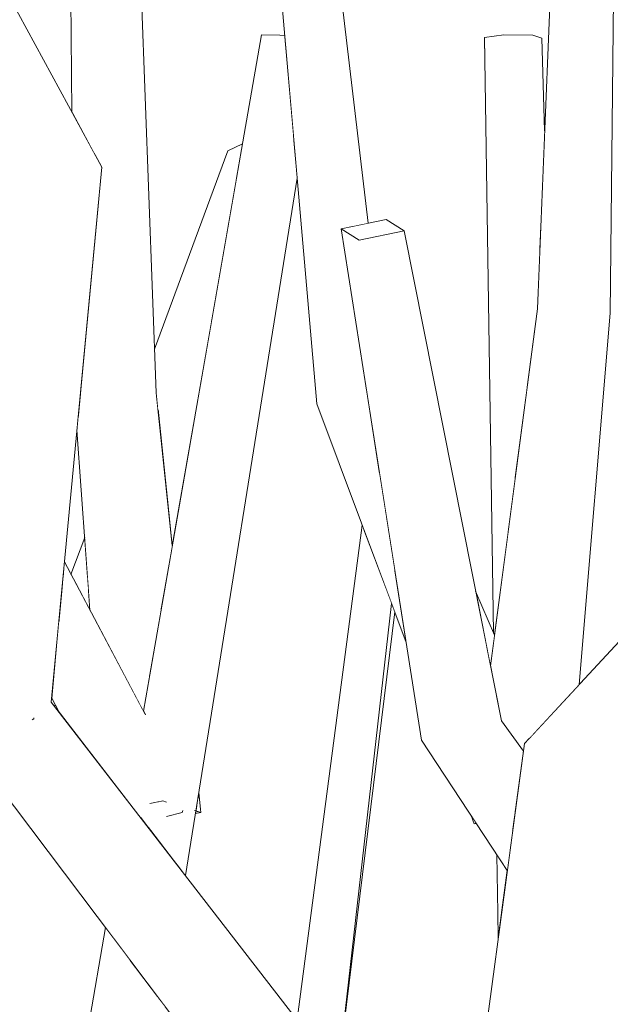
# Model space of a CAD drawing. Extents: x -289599 to -184549, y 66678 to 295474.
# Tile 433 of 656: x -261537 to -261496, y 72274 to 72343. Entities that reach past the tile are written whole.
import ezdxf

# ---------------------------------------------------------------- set-up
doc = ezdxf.new("R2010")
doc.units = 0
doc.header["$MEASUREMENT"] = 0
doc.linetypes.add('Wipeout_Contour', pattern=[1000, 0, -1000])
doc.layers.add('arch drzewa', color=8, linetype='Continuous')
doc.layers.add('arch drzewa_Nr_Pióra__4', color=8, linetype='Continuous', lineweight=9)

msp = doc.modelspace()

# ---------------------------------------------------------------- wipeouts: each hides what was drawn before it
at = {"color": 254, "linetype": 'Wipeout_Contour', "lineweight": 0, "ltscale": 1274236.11490451}
msp.add_wipeout([(-261515.437, 72352.489), (-261518.741, 72352.298), (-261513.67, 72328.749), (-261512.627, 72328.964)], dxfattribs=at).dxf.layer = 'arch drzewa'
at = {"color": 254, "linetype": 'Wipeout_Contour', "lineweight": 0, "ltscale": 1274176.277201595}
msp.add_wipeout([(-261500.427, 72341.937), (-261501.077, 72342.16), (-261500.53, 72328.296), (-261500.239, 72335.448)], dxfattribs=at).dxf.layer = 'arch drzewa'
at = {"color": 254, "linetype": 'Wipeout_Contour', "lineweight": 0, "ltscale": 1274201.673547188}
msp.add_wipeout([(-261512.76, 72317.291), (-261514.92, 72316.831), (-261511.829, 72311.389), (-261512.054, 72312.816)], dxfattribs=at).dxf.layer = 'arch drzewa'
at = {"color": 254, "linetype": 'Wipeout_Contour', "lineweight": 0, "ltscale": 955575.57381}
msp.add_wipeout([(-261494.073, 72291.029), (-261499.406, 72290.525), (-261497.224, 72247.234)], dxfattribs=at).dxf.layer = 'arch drzewa'
at = {"color": 254, "linetype": 'Wipeout_Contour', "lineweight": 0, "ltscale": 955607.749005}
msp.add_wipeout([(-261505.043, 72286.853), (-261505.397, 72287.393), (-261505.177, 72286.807)], dxfattribs=at).dxf.layer = 'arch drzewa'
at = {"color": 254, "linetype": 'Wipeout_Contour', "lineweight": 0, "ltscale": 955597.303685}
msp.add_wipeout([(-261503.524, 72280.563), (-261503.435, 72279.277), (-261503.258, 72280.594)], dxfattribs=at).dxf.layer = 'arch drzewa'

# ---------------------------------------------------------------- next in the draw order: wipeouts: each hides what was drawn before it
at = {"color": 254, "linetype": 'Wipeout_Contour', "lineweight": 0, "ltscale": 955629.126153}
msp.add_wipeout([(-261501.077, 72342.16), (-261500.593, 72326.742), (-261500.53, 72328.296)], dxfattribs=at).dxf.layer = 'arch drzewa'
at = {"color": 254, "linetype": 'Wipeout_Contour', "lineweight": 0, "ltscale": 955648.6316}
msp.add_wipeout([(-261514.92, 72316.831), (-261511.31, 72308.104), (-261511.829, 72311.389)], dxfattribs=at).dxf.layer = 'arch drzewa'
at = {"color": 254, "linetype": 'Wipeout_Contour', "lineweight": 0, "ltscale": 955607.684046}
msp.add_wipeout([(-261505.043, 72286.853), (-261505.177, 72286.807), (-261505.031, 72286.836)], dxfattribs=at).dxf.layer = 'arch drzewa'
at = {"color": 254, "linetype": 'Wipeout_Contour', "lineweight": 0, "ltscale": 955596.845044}
msp.add_wipeout([(-261503.435, 72279.277), (-261503.524, 72280.563), (-261503.5, 72278.793)], dxfattribs=at).dxf.layer = 'arch drzewa'

# ---------------------------------------------------------------- next in the draw order: wipeouts: each hides what was drawn before it
at = {"color": 254, "linetype": 'Wipeout_Contour', "lineweight": 0, "ltscale": 1592716.196546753}
msp.add_wipeout([(-261501.077, 72342.16), (-261503.096, 72342.185), (-261501.495, 72317.262), (-261500.747, 72322.953), (-261500.593, 72326.742)], dxfattribs=at).dxf.layer = 'arch drzewa'
at = {"color": 254, "linetype": 'Wipeout_Contour', "lineweight": 0, "ltscale": 1274199.679597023}
msp.add_wipeout([(-261514.92, 72316.831), (-261516.249, 72316.287), (-261510.745, 72304.521), (-261511.31, 72308.104)], dxfattribs=at).dxf.layer = 'arch drzewa'
at = {"color": 254, "linetype": 'Wipeout_Contour', "lineweight": 0, "ltscale": 1274131.092338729}
msp.add_wipeout([(-261503.586, 72284.634), (-261503.524, 72280.563), (-261503.258, 72280.594), (-261502.862, 72283.532)], dxfattribs=at).dxf.layer = 'arch drzewa'

# ---------------------------------------------------------------- next in the draw order: wipeouts: each hides what was drawn before it
at = {"color": 254, "linetype": 'Wipeout_Contour', "lineweight": 0, "ltscale": 1592779.343675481}
msp.add_wipeout([(-261518.741, 72352.298), (-261514.92, 72316.831), (-261512.76, 72317.291), (-261514.54, 72328.569), (-261513.67, 72328.749)], dxfattribs=at).dxf.layer = 'arch drzewa'
at = {"color": 254, "linetype": 'Wipeout_Contour', "lineweight": 0, "ltscale": 955626.607553}
msp.add_wipeout([(-261501.495, 72317.262), (-261503.096, 72342.185), (-261502.329, 72310.92)], dxfattribs=at).dxf.layer = 'arch drzewa'
at = {"color": 254, "linetype": 'Wipeout_Contour', "lineweight": 0, "ltscale": 955643.557606}
msp.add_wipeout([(-261510.745, 72304.521), (-261516.249, 72316.287), (-261509.959, 72299.54)], dxfattribs=at).dxf.layer = 'arch drzewa'

# ---------------------------------------------------------------- next in the draw order: wipeouts: each hides what was drawn before it
at = {"color": 254, "linetype": 'Wipeout_Contour', "lineweight": 0, "ltscale": 955683.881086}
msp.add_wipeout([(-261514.92, 72316.831), (-261518.741, 72352.298), (-261519.362, 72352.209)], dxfattribs=at).dxf.layer = 'arch drzewa'
at = {"color": 254, "linetype": 'Wipeout_Contour', "lineweight": 0, "ltscale": 1274174.840914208}
msp.add_wipeout([(-261503.096, 72342.185), (-261504.466, 72341.988), (-261502.828, 72307.129), (-261502.329, 72310.92)], dxfattribs=at).dxf.layer = 'arch drzewa'
at = {"color": 254, "linetype": 'Wipeout_Contour', "lineweight": 0, "ltscale": 1274144.772514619}
msp.add_wipeout([(-261500.747, 72322.953), (-261501.334, 72292.801), (-261500.835, 72293.339), (-261498.251, 72321.947)], dxfattribs=at).dxf.layer = 'arch drzewa'

# ---------------------------------------------------------------- next in the draw order: wipeouts: each hides what was drawn before it
at = {"color": 254, "linetype": 'Wipeout_Contour', "lineweight": 0, "ltscale": 955672.742288}
msp.add_wipeout([(-261519.362, 72352.209), (-261516.249, 72316.287), (-261514.92, 72316.831)], dxfattribs=at).dxf.layer = 'arch drzewa'
at = {"color": 254, "linetype": 'Wipeout_Contour', "lineweight": 0, "ltscale": 1592700.93083068}
msp.add_wipeout([(-261504.466, 72341.988), (-261503.825, 72300.203), (-261503.758, 72300.048), (-261503.468, 72302.261), (-261502.828, 72307.129)], dxfattribs=at).dxf.layer = 'arch drzewa'
at = {"color": 254, "linetype": 'Wipeout_Contour', "lineweight": 0, "ltscale": 1274135.634379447}
msp.add_wipeout([(-261498.492, 72295.86), (-261497.819, 72296.585), (-261495.64, 72322.652), (-261498.251, 72321.947)], dxfattribs=at).dxf.layer = 'arch drzewa'

# ---------------------------------------------------------------- next in the draw order: linework, layer by layer
at = {"layer": 'arch drzewa_Nr_Pióra__4', "linetype": 'Continuous'}
msp.add_line((-261503.096, 72342.185), (-261504.466, 72341.988), dxfattribs=at)

# ---------------------------------------------------------------- next in the draw order: wipeouts: each hides what was drawn before it
at = {"color": 254, "linetype": 'Wipeout_Contour', "lineweight": 0, "ltscale": 955615.375193}
msp.add_wipeout([(-261505.085, 72303.148), (-261504.042, 72297.893), (-261503.758, 72300.048)], dxfattribs=at).dxf.layer = 'arch drzewa'

# ---------------------------------------------------------------- next in the draw order: wipeouts: each hides what was drawn before it
at = {"color": 254, "linetype": 'Wipeout_Contour', "lineweight": 0, "ltscale": 1911215.181488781}
msp.add_wipeout([(-261504.042, 72297.893), (-261503.277, 72294.038), (-261501.732, 72291.923), (-261501.661, 72292.449), (-261501.334, 72292.801), (-261500.747, 72322.953)], dxfattribs=at).dxf.layer = 'arch drzewa'

# ---------------------------------------------------------------- next in the draw order: wipeouts: each hides what was drawn before it
at = {"color": 254, "linetype": 'Wipeout_Contour', "lineweight": 0, "ltscale": 955603.110988}
msp.add_wipeout([(-261498.251, 72321.947), (-261500.835, 72293.339), (-261498.492, 72295.86)], dxfattribs=at).dxf.layer = 'arch drzewa'
at = {"color": 254, "linetype": 'Wipeout_Contour', "lineweight": 0, "ltscale": 1592676.03752725}
msp.add_wipeout([(-261503.277, 72294.038), (-261506.647, 72292.067), (-261502.31, 72287.633), (-261501.967, 72290.175), (-261501.732, 72291.923)], dxfattribs=at).dxf.layer = 'arch drzewa'

# ---------------------------------------------------------------- next in the draw order: wipeouts: each hides what was drawn before it
at = {"color": 254, "linetype": 'Wipeout_Contour', "lineweight": 0, "ltscale": 955636.85188}
msp.add_wipeout([(-261498.251, 72321.947), (-261497.374, 72368.199), (-261498.897, 72368.414)], dxfattribs=at).dxf.layer = 'arch drzewa'
at = {"color": 254, "linetype": 'Wipeout_Contour', "lineweight": 0, "ltscale": 955640.693077}
msp.add_wipeout([(-261510.1, 72328.417), (-261513.269, 72327.761), (-261503.277, 72294.038)], dxfattribs=at).dxf.layer = 'arch drzewa'
at = {"color": 254, "linetype": 'Wipeout_Contour', "lineweight": 0, "ltscale": 955605.313782}
msp.add_wipeout([(-261506.647, 72292.067), (-261502.49, 72286.29), (-261502.31, 72287.633)], dxfattribs=at).dxf.layer = 'arch drzewa'

# ---------------------------------------------------------------- next in the draw order: wipeouts: each hides what was drawn before it
at = {"color": 254, "linetype": 'Wipeout_Contour', "lineweight": 0, "ltscale": 955628.840312}
msp.add_wipeout([(-261498.897, 72368.414), (-261500.747, 72322.953), (-261498.251, 72321.947)], dxfattribs=at).dxf.layer = 'arch drzewa'
at = {"color": 254, "linetype": 'Wipeout_Contour', "lineweight": 0, "ltscale": 955631.213431}
msp.add_wipeout([(-261495.64, 72322.652), (-261495.169, 72368.299), (-261497.374, 72368.199)], dxfattribs=at).dxf.layer = 'arch drzewa'
at = {"color": 254, "linetype": 'Wipeout_Contour', "lineweight": 0, "ltscale": 1274145.843273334}
msp.add_wipeout([(-261506.647, 72292.067), (-261508.879, 72292.698), (-261502.668, 72284.974), (-261502.49, 72286.29)], dxfattribs=at).dxf.layer = 'arch drzewa'

# ---------------------------------------------------------------- next in the draw order: linework, layer by layer
at = {"layer": 'arch drzewa_Nr_Pióra__4', "linetype": 'Continuous'}
for p, q in [((-261500.747, 72322.953), (-261498.897, 72368.414)), ((-261501.077, 72342.16), (-261503.096, 72342.185)), ((-261500.427, 72341.937), (-261501.077, 72342.16)), ((-261500.239, 72335.448), (-261500.427, 72341.937))]:
    msp.add_line(p, q, dxfattribs=at)

# ---------------------------------------------------------------- next in the draw order: wipeouts: each hides what was drawn before it
at = {"color": 254, "linetype": 'Wipeout_Contour', "lineweight": 0, "ltscale": 955621.897389}
msp.add_wipeout([(-261497.374, 72368.199), (-261498.251, 72321.947), (-261495.64, 72322.652)], dxfattribs=at).dxf.layer = 'arch drzewa'
at = {"color": 254, "linetype": 'Wipeout_Contour', "lineweight": 0, "ltscale": 955606.974081}
msp.add_wipeout([(-261508.879, 72292.698), (-261502.862, 72283.532), (-261502.668, 72284.974)], dxfattribs=at).dxf.layer = 'arch drzewa'

# ---------------------------------------------------------------- next in the draw order: linework, layer by layer
at = {"layer": 'arch drzewa_Nr_Pióra__4', "linetype": 'Continuous'}
msp.add_line((-261495.64, 72322.652), (-261495.169, 72368.299), dxfattribs=at)

# ---------------------------------------------------------------- next in the draw order: wipeouts: each hides what was drawn before it
at = {"color": 254, "linetype": 'Wipeout_Contour', "lineweight": 0, "ltscale": 955628.346701}
msp.add_wipeout([(-261503.277, 72294.038), (-261513.269, 72327.761), (-261506.647, 72292.067)], dxfattribs=at).dxf.layer = 'arch drzewa'
at = {"color": 254, "linetype": 'Wipeout_Contour', "lineweight": 0, "ltscale": 955573.435727}
msp.add_wipeout([(-261499.406, 72290.525), (-261503.552, 72245.845), (-261497.224, 72247.234)], dxfattribs=at).dxf.layer = 'arch drzewa'

# ---------------------------------------------------------------- next in the draw order: linework, layer by layer
at = {"layer": 'arch drzewa_Nr_Pióra__4', "linetype": 'Continuous'}
for p, q in [((-261503.825, 72300.203), (-261504.466, 72341.988)), ((-261503.758, 72300.048), (-261505.085, 72303.148))]:
    msp.add_line(p, q, dxfattribs=at)

# ---------------------------------------------------------------- next in the draw order: wipeouts: each hides what was drawn before it
at = {"color": 254, "linetype": 'Wipeout_Contour', "lineweight": 0, "ltscale": 955647.646081}
msp.add_wipeout([(-261513.269, 72327.761), (-261514.54, 72328.569), (-261506.647, 72292.067)], dxfattribs=at).dxf.layer = 'arch drzewa'
at = {"color": 254, "linetype": 'Wipeout_Contour', "lineweight": 0, "ltscale": 955589.092425}
msp.add_wipeout([(-261503.552, 72245.845), (-261499.406, 72290.525), (-261501.661, 72292.449)], dxfattribs=at).dxf.layer = 'arch drzewa'

# ---------------------------------------------------------------- next in the draw order: wipeouts: each hides what was drawn before it
at = {"color": 254, "linetype": 'Wipeout_Contour', "lineweight": 0, "ltscale": 955634.910449}
msp.add_wipeout([(-261506.647, 72292.067), (-261514.54, 72328.569), (-261508.879, 72292.698)], dxfattribs=at).dxf.layer = 'arch drzewa'
at = {"color": 254, "linetype": 'Wipeout_Contour', "lineweight": 0, "ltscale": 955576.320924}
msp.add_wipeout([(-261481.86, 72310.985), (-261499.406, 72290.525), (-261494.073, 72291.029)], dxfattribs=at).dxf.layer = 'arch drzewa'

# ---------------------------------------------------------------- next in the draw order: wipeouts: each hides what was drawn before it
at = {"color": 254, "linetype": 'Wipeout_Contour', "lineweight": 0, "ltscale": 1274212.756964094}
msp.add_wipeout([(-261510.1, 72328.417), (-261511.37, 72329.224), (-261514.54, 72328.569), (-261513.269, 72327.761)], dxfattribs=at).dxf.layer = 'arch drzewa'
at = {"color": 254, "linetype": 'Wipeout_Contour', "lineweight": 0, "ltscale": 955571.623776}
msp.add_wipeout([(-261499.406, 72290.525), (-261481.86, 72310.985), (-261482.691, 72312.869)], dxfattribs=at).dxf.layer = 'arch drzewa'
at = {"color": 254, "linetype": 'Wipeout_Contour', "lineweight": 0, "ltscale": 1911165.691086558}
msp.add_wipeout([(-261501.661, 72292.449), (-261506.442, 72256.944), (-261504.415, 72252.224), (-261504.567, 72251.814), (-261505.444, 72246.829), (-261503.552, 72245.845)], dxfattribs=at).dxf.layer = 'arch drzewa'

# ---------------------------------------------------------------- next in the draw order: linework, layer by layer
at = {"layer": 'arch drzewa_Nr_Pióra__4', "linetype": 'Continuous'}
for p, q in [((-261512.627, 72328.964), (-261515.437, 72352.489)), ((-261514.54, 72328.569), (-261511.37, 72329.224)), ((-261511.37, 72329.224), (-261510.1, 72328.417)), ((-261513.269, 72327.761), (-261514.54, 72328.569)), ((-261510.1, 72328.417), (-261513.269, 72327.761)), ((-261503.524, 72280.563), (-261503.586, 72284.634)), ((-261503.5, 72278.793), (-261503.524, 72280.563))]:
    msp.add_line(p, q, dxfattribs=at)

# ---------------------------------------------------------------- next in the draw order: wipeouts: each hides what was drawn before it
at = {"color": 254, "linetype": 'Wipeout_Contour', "lineweight": 0, "ltscale": 955585.135701}
msp.add_wipeout([(-261482.691, 72312.869), (-261501.661, 72292.449), (-261499.406, 72290.525)], dxfattribs=at).dxf.layer = 'arch drzewa'
at = {"color": 254, "linetype": 'Wipeout_Contour', "lineweight": 0, "ltscale": 1274194.311893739}
msp.add_wipeout([(-261534.9, 72295.36), (-261536.784, 72293.427), (-261506.341, 72257.694), (-261506.247, 72258.394)], dxfattribs=at).dxf.layer = 'arch drzewa'

# ---------------------------------------------------------------- next in the draw order: linework, layer by layer
at = {"layer": 'arch drzewa_Nr_Pióra__4', "linetype": 'Continuous'}
for p, q in [((-261503.277, 72294.038), (-261510.1, 72328.417)), ((-261504.042, 72297.893), (-261500.747, 72322.953)), ((-261497.819, 72296.585), (-261495.64, 72322.652)), ((-261501.661, 72292.449), (-261482.691, 72312.869)), ((-261501.732, 72291.923), (-261503.277, 72294.038))]:
    msp.add_line(p, q, dxfattribs=at)

# ---------------------------------------------------------------- next in the draw order: wipeouts: each hides what was drawn before it
at = {"color": 254, "linetype": 'Wipeout_Contour', "lineweight": 0, "ltscale": 955714.698669}
msp.add_wipeout([(-261534.9, 72295.36), (-261531.345, 72332.895), (-261534.085, 72332.94)], dxfattribs=at).dxf.layer = 'arch drzewa'
at = {"color": 254, "linetype": 'Wipeout_Contour', "lineweight": 0, "ltscale": 1274154.435818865}
msp.add_wipeout([(-261536.784, 72293.427), (-261504.415, 72252.224), (-261506.442, 72256.944), (-261506.341, 72257.694)], dxfattribs=at).dxf.layer = 'arch drzewa'

# ---------------------------------------------------------------- next in the draw order: wipeouts: each hides what was drawn before it
at = {"color": 254, "linetype": 'Wipeout_Contour', "lineweight": 0, "ltscale": 2548472.882466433}
msp.add_wipeout([(-261539.506, 72292.71), (-261540.78, 72292.375), (-261504.567, 72251.814), (-261504.415, 72252.224), (-261536.784, 72293.427), (-261539.24, 72292.78), (-261539.147, 72292.643), (-261539.346, 72292.542)], dxfattribs=at).dxf.layer = 'arch drzewa'

# ---------------------------------------------------------------- next in the draw order: wipeouts: each hides what was drawn before it
at = {"color": 254, "linetype": 'Wipeout_Contour', "lineweight": 0, "ltscale": 955710.293995}
msp.add_wipeout([(-261534.085, 72332.94), (-261536.784, 72293.427), (-261534.9, 72295.36)], dxfattribs=at).dxf.layer = 'arch drzewa'
at = {"color": 254, "linetype": 'Wipeout_Contour', "lineweight": 0, "ltscale": 1592677.099974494}
msp.add_wipeout([(-261504.567, 72251.814), (-261540.78, 72292.375), (-261505.583, 72245.806), (-261505.453, 72245.848), (-261505.444, 72246.829)], dxfattribs=at).dxf.layer = 'arch drzewa'

# ---------------------------------------------------------------- next in the draw order: linework, layer by layer
at = {"layer": 'arch drzewa_Nr_Pióra__4', "linetype": 'Continuous'}
for p, q in [((-261502.862, 72283.532), (-261508.879, 72292.698)), ((-261506.451, 72256.876), (-261501.661, 72292.449)), ((-261505.177, 72286.807), (-261505.397, 72287.393)), ((-261505.043, 72286.853), (-261505.177, 72286.807)), ((-261505.177, 72286.807), (-261505.031, 72286.836))]:
    msp.add_line(p, q, dxfattribs=at)

# ---------------------------------------------------------------- next in the draw order: wipeouts: each hides what was drawn before it
at = {"color": 254, "linetype": 'Wipeout_Contour', "lineweight": 0, "ltscale": 1592796.862533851}
msp.add_wipeout([(-261518.834, 72342.16), (-261526.122, 72284.035), (-261526.023, 72283.906), (-261517.886, 72335.18), (-261518.488, 72342.122)], dxfattribs=at).dxf.layer = 'arch drzewa'
at = {"color": 254, "linetype": 'Wipeout_Contour', "lineweight": 0, "ltscale": 955721.984945}
msp.add_wipeout([(-261537.444, 72333.194), (-261536.784, 72293.427), (-261534.085, 72332.94)], dxfattribs=at).dxf.layer = 'arch drzewa'
at = {"color": 254, "linetype": 'Wipeout_Contour', "lineweight": 0, "ltscale": 1274175.428663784}
msp.add_wipeout([(-261512.971, 72307.56), (-261515.115, 72269.835), (-261514.747, 72269.36), (-261510.987, 72302.275)], dxfattribs=at).dxf.layer = 'arch drzewa'
at = {"color": 254, "linetype": 'Wipeout_Contour', "lineweight": 0, "ltscale": 1274212.58759723}
msp.add_wipeout([(-261533.194, 72238.601), (-261532.765, 72239.63), (-261527.44, 72274.724), (-261529.373, 72277.282)], dxfattribs=at).dxf.layer = 'arch drzewa'

# ---------------------------------------------------------------- next in the draw order: linework, layer by layer
at = {"layer": 'arch drzewa_Nr_Pióra__4', "linetype": 'Continuous'}
for p, q in [((-261536.127, 72294.252), (-261536.112, 72294.183)), ((-261536.112, 72294.183), (-261536.238, 72294.119))]:
    msp.add_line(p, q, dxfattribs=at)

# ---------------------------------------------------------------- next in the draw order: wipeouts: each hides what was drawn before it
at = {"color": 254, "linetype": 'Wipeout_Contour', "lineweight": 0, "ltscale": 2548458.576146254}
msp.add_wipeout([(-261527.756, 72288.412), (-261528.066, 72286.543), (-261526.122, 72284.035), (-261518.834, 72342.16), (-261527.302, 72291.148), (-261525.67, 72287.723), (-261525.71, 72287.615), (-261526.513, 72287.408)], dxfattribs=at).dxf.layer = 'arch drzewa'
at = {"color": 254, "linetype": 'Wipeout_Contour', "lineweight": 0, "ltscale": 1592859.308097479}
msp.add_wipeout([(-261537.444, 72333.194), (-261540.22, 72299.228), (-261537.454, 72295.596), (-261539.24, 72292.78), (-261536.784, 72293.427)], dxfattribs=at).dxf.layer = 'arch drzewa'
at = {"color": 254, "linetype": 'Wipeout_Contour', "lineweight": 0, "ltscale": 1592769.394613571}
msp.add_wipeout([(-261529.546, 72277.511), (-261536.649, 72233.067), (-261535.384, 72233.226), (-261533.194, 72238.601), (-261529.373, 72277.282)], dxfattribs=at).dxf.layer = 'arch drzewa'

# ---------------------------------------------------------------- next in the draw order: wipeouts: each hides what was drawn before it
at = {"color": 254, "linetype": 'Wipeout_Contour', "lineweight": 0, "ltscale": 955770.269495}
msp.add_wipeout([(-261548.91, 72365.279), (-261551.453, 72364.014), (-261531.345, 72332.895)], dxfattribs=at).dxf.layer = 'arch drzewa'
at = {"color": 254, "linetype": 'Wipeout_Contour', "lineweight": 0, "ltscale": 1274243.904934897}
msp.add_wipeout([(-261520.116, 72342.185), (-261527.451, 72291.626), (-261527.302, 72291.148), (-261518.834, 72342.16)], dxfattribs=at).dxf.layer = 'arch drzewa'
at = {"color": 254, "linetype": 'Wipeout_Contour', "lineweight": 0, "ltscale": 955671.774887}
msp.add_wipeout([(-261527.089, 72288.728), (-261527.055, 72288.423), (-261526.886, 72288.372)], dxfattribs=at).dxf.layer = 'arch drzewa'
at = {"color": 254, "linetype": 'Wipeout_Contour', "lineweight": 0, "ltscale": 1274232.015843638}
msp.add_wipeout([(-261527.965, 72288.083), (-261528.169, 72286.675), (-261528.066, 72286.543), (-261527.756, 72288.412)], dxfattribs=at).dxf.layer = 'arch drzewa'
at = {"color": 254, "linetype": 'Wipeout_Contour', "lineweight": 0, "ltscale": 955669.361202}
msp.add_wipeout([(-261531.025, 72279.468), (-261536.649, 72233.067), (-261529.546, 72277.511)], dxfattribs=at).dxf.layer = 'arch drzewa'

# ---------------------------------------------------------------- next in the draw order: linework, layer by layer
at = {"layer": 'arch drzewa_Nr_Pióra__4', "linetype": 'Continuous'}
msp.add_line((-261518.488, 72342.122), (-261518.834, 72342.16), dxfattribs=at)

# ---------------------------------------------------------------- next in the draw order: wipeouts: each hides what was drawn before it
at = {"color": 254, "linetype": 'Wipeout_Contour', "lineweight": 0, "ltscale": 955748.287718}
msp.add_wipeout([(-261551.453, 72364.014), (-261534.085, 72332.94), (-261531.345, 72332.895)], dxfattribs=at).dxf.layer = 'arch drzewa'
at = {"color": 254, "linetype": 'Wipeout_Contour', "lineweight": 0, "ltscale": 1592801.583128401}
msp.add_wipeout([(-261528.424, 72294.733), (-261528.339, 72294.573), (-261528.221, 72293.938), (-261527.451, 72291.626), (-261520.116, 72342.185)], dxfattribs=at).dxf.layer = 'arch drzewa'
at = {"color": 254, "linetype": 'Wipeout_Contour', "lineweight": 0, "ltscale": 955672.52409}
msp.add_wipeout([(-261527.089, 72288.728), (-261527.115, 72288.697), (-261527.055, 72288.423)], dxfattribs=at).dxf.layer = 'arch drzewa'
at = {"color": 254, "linetype": 'Wipeout_Contour', "lineweight": 0, "ltscale": 1274233.883144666}
msp.add_wipeout([(-261528.618, 72287.254), (-261528.169, 72286.675), (-261527.976, 72288.002), (-261527.991, 72288.05)], dxfattribs=at).dxf.layer = 'arch drzewa'
at = {"color": 254, "linetype": 'Wipeout_Contour', "lineweight": 0, "ltscale": 1592779.087976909}
msp.add_wipeout([(-261531.082, 72279.543), (-261539.194, 72232.938), (-261536.658, 72233.066), (-261536.647, 72233.086), (-261531.025, 72279.468)], dxfattribs=at).dxf.layer = 'arch drzewa'

# ---------------------------------------------------------------- next in the draw order: linework, layer by layer
at = {"layer": 'arch drzewa_Nr_Pióra__4', "linetype": 'Continuous'}
msp.add_line((-261518.834, 72342.16), (-261520.116, 72342.185), dxfattribs=at)

# ---------------------------------------------------------------- next in the draw order: wipeouts: each hides what was drawn before it
at = {"color": 254, "linetype": 'Wipeout_Contour', "lineweight": 0, "ltscale": 955777.328191}
msp.add_wipeout([(-261534.085, 72332.94), (-261551.453, 72364.014), (-261553.813, 72363.864)], dxfattribs=at).dxf.layer = 'arch drzewa'
at = {"color": 254, "linetype": 'Wipeout_Contour', "lineweight": 0, "ltscale": 1274228.525482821}
msp.add_wipeout([(-261525.501, 72283.233), (-261525.469, 72283.193), (-261517.621, 72332.112), (-261517.86, 72334.872)], dxfattribs=at).dxf.layer = 'arch drzewa'
at = {"color": 254, "linetype": 'Wipeout_Contour', "lineweight": 0, "ltscale": 1274255.641532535}
msp.add_wipeout([(-261530.306, 72317.608), (-261527.187, 72301.797), (-261526.391, 72306.342), (-261527.537, 72317.064)], dxfattribs=at).dxf.layer = 'arch drzewa'
at = {"color": 254, "linetype": 'Wipeout_Contour', "lineweight": 0, "ltscale": 955672.940749}
msp.add_wipeout([(-261527.402, 72288.355), (-261527.055, 72288.423), (-261527.115, 72288.697)], dxfattribs=at).dxf.layer = 'arch drzewa'
at = {"color": 254, "linetype": 'Wipeout_Contour', "lineweight": 0, "ltscale": 1274208.949057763}
msp.add_wipeout([(-261532.293, 72240.707), (-261532.155, 72240.948), (-261526.923, 72274.041), (-261527.403, 72274.675)], dxfattribs=at).dxf.layer = 'arch drzewa'

# ---------------------------------------------------------------- next in the draw order: wipeouts: each hides what was drawn before it
at = {"color": 254, "linetype": 'Wipeout_Contour', "lineweight": 0, "ltscale": 955756.483485}
msp.add_wipeout([(-261534.085, 72332.94), (-261553.813, 72363.864), (-261537.444, 72333.194)], dxfattribs=at).dxf.layer = 'arch drzewa'
at = {"color": 254, "linetype": 'Wipeout_Contour', "lineweight": 0, "ltscale": 1274230.365422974}
msp.add_wipeout([(-261526.023, 72283.906), (-261525.501, 72283.233), (-261517.86, 72334.872), (-261517.886, 72335.18)], dxfattribs=at).dxf.layer = 'arch drzewa'
at = {"color": 254, "linetype": 'Wipeout_Contour', "lineweight": 0, "ltscale": 955689.439637}
msp.add_wipeout([(-261530.306, 72317.608), (-261528.017, 72297.058), (-261527.187, 72301.797)], dxfattribs=at).dxf.layer = 'arch drzewa'
at = {"color": 254, "linetype": 'Wipeout_Contour', "lineweight": 0, "ltscale": 955672.889254}
msp.add_wipeout([(-261527.635, 72288.309), (-261526.886, 72288.372), (-261527.055, 72288.423)], dxfattribs=at).dxf.layer = 'arch drzewa'
at = {"color": 254, "linetype": 'Wipeout_Contour', "lineweight": 0, "ltscale": 1911310.308504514}
msp.add_wipeout([(-261527.44, 72274.724), (-261532.759, 72239.67), (-261532.751, 72239.689), (-261532.665, 72240.056), (-261532.293, 72240.707), (-261527.403, 72274.675)], dxfattribs=at).dxf.layer = 'arch drzewa'

# ---------------------------------------------------------------- next in the draw order: linework, layer by layer
at = {"layer": 'arch drzewa_Nr_Pióra__4', "linetype": 'Continuous'}
for p, q in [((-261516.249, 72316.287), (-261519.362, 72352.209)), ((-261539.194, 72232.938), (-261531.082, 72279.543))]:
    msp.add_line(p, q, dxfattribs=at)

# ---------------------------------------------------------------- next in the draw order: wipeouts: each hides what was drawn before it
at = {"color": 254, "linetype": 'Wipeout_Contour', "lineweight": 0, "ltscale": 1274245.977202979}
msp.add_wipeout([(-261523.485, 72322.941), (-261526.585, 72308.151), (-261526.393, 72306.357), (-261526.384, 72306.385)], dxfattribs=at).dxf.layer = 'arch drzewa'
at = {"color": 254, "linetype": 'Wipeout_Contour', "lineweight": 0, "ltscale": 1911389.573069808}
msp.add_wipeout([(-261532.988, 72315.552), (-261528.443, 72294.768), (-261528.424, 72294.733), (-261528.017, 72297.058), (-261530.306, 72317.608), (-261532.856, 72316.939)], dxfattribs=at).dxf.layer = 'arch drzewa'
at = {"color": 254, "linetype": 'Wipeout_Contour', "lineweight": 0, "ltscale": 1274183.459320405}
msp.add_wipeout([(-261517.629, 72273.079), (-261515.115, 72269.835), (-261512.971, 72307.56), (-261513.049, 72307.767)], dxfattribs=at).dxf.layer = 'arch drzewa'
at = {"color": 254, "linetype": 'Wipeout_Contour', "lineweight": 0, "ltscale": 955664.695559}
msp.add_wipeout([(-261524.594, 72288.648), (-261524.39, 72287.615), (-261524.538, 72288.998)], dxfattribs=at).dxf.layer = 'arch drzewa'

# ---------------------------------------------------------------- next in the draw order: wipeouts: each hides what was drawn before it
at = {"color": 254, "linetype": 'Wipeout_Contour', "lineweight": 0, "ltscale": 955718.330506}
msp.add_wipeout([(-261527.537, 72317.064), (-261528.852, 72352.4), (-261531.528, 72352.489)], dxfattribs=at).dxf.layer = 'arch drzewa'
at = {"color": 254, "linetype": 'Wipeout_Contour', "lineweight": 0, "ltscale": 1274265.131974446}
msp.add_wipeout([(-261533.094, 72314.434), (-261532.178, 72301.813), (-261528.443, 72294.768), (-261532.988, 72315.552)], dxfattribs=at).dxf.layer = 'arch drzewa'
at = {"color": 254, "linetype": 'Wipeout_Contour', "lineweight": 0, "ltscale": 955631.665407}
msp.add_wipeout([(-261510.987, 72302.275), (-261514.685, 72269.907), (-261510.771, 72301.701)], dxfattribs=at).dxf.layer = 'arch drzewa'
at = {"color": 254, "linetype": 'Wipeout_Contour', "lineweight": 0, "ltscale": 955664.555058}
msp.add_wipeout([(-261524.743, 72287.722), (-261524.39, 72287.615), (-261524.594, 72288.648)], dxfattribs=at).dxf.layer = 'arch drzewa'

# ---------------------------------------------------------------- next in the draw order: linework, layer by layer
at = {"layer": 'arch drzewa_Nr_Pióra__4', "linetype": 'Continuous'}
for p, q in [((-261508.879, 72292.698), (-261514.54, 72328.569)), ((-261509.959, 72299.54), (-261516.249, 72316.287)), ((-261517.629, 72273.079), (-261513.049, 72307.767)), ((-261514.747, 72269.36), (-261510.987, 72302.275)), ((-261514.685, 72269.907), (-261510.771, 72301.701))]:
    msp.add_line(p, q, dxfattribs=at)

# ---------------------------------------------------------------- next in the draw order: wipeouts: each hides what was drawn before it
at = {"color": 254, "linetype": 'Wipeout_Contour', "lineweight": 0, "ltscale": 955710.421467}
msp.add_wipeout([(-261531.528, 72352.489), (-261530.306, 72317.608), (-261527.537, 72317.064)], dxfattribs=at).dxf.layer = 'arch drzewa'
at = {"color": 254, "linetype": 'Wipeout_Contour', "lineweight": 0, "ltscale": 1274256.573241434}
msp.add_wipeout([(-261534.068, 72304.147), (-261528.221, 72293.938), (-261528.339, 72294.573), (-261533.969, 72305.191)], dxfattribs=at).dxf.layer = 'arch drzewa'
at = {"color": 254, "linetype": 'Wipeout_Contour', "lineweight": 0, "ltscale": 955664.19313}
msp.add_wipeout([(-261524.743, 72287.722), (-261524.772, 72287.54), (-261524.39, 72287.615)], dxfattribs=at).dxf.layer = 'arch drzewa'

# ---------------------------------------------------------------- next in the draw order: linework, layer by layer
at = {"layer": 'arch drzewa_Nr_Pióra__4', "linetype": 'Continuous'}
for p, q in [((-261524.39, 72287.615), (-261524.538, 72288.998)), ((-261524.39, 72287.615), (-261524.832, 72287.749)), ((-261524.772, 72287.54), (-261524.39, 72287.615))]:
    msp.add_line(p, q, dxfattribs=at)

# ---------------------------------------------------------------- next in the draw order: wipeouts: each hides what was drawn before it
at = {"color": 254, "linetype": 'Wipeout_Contour', "lineweight": 0, "ltscale": 1911444.416941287}
msp.add_wipeout([(-261533.58, 72352.298), (-261531.833, 72333.795), (-261531.345, 72332.895), (-261531.547, 72330.762), (-261530.306, 72317.608), (-261531.528, 72352.489)], dxfattribs=at).dxf.layer = 'arch drzewa'
at = {"color": 254, "linetype": 'Wipeout_Contour', "lineweight": 0, "ltscale": 1274252.302761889}
msp.add_wipeout([(-261521.862, 72332.214), (-261527.397, 72315.748), (-261526.585, 72308.151), (-261523.485, 72322.941)], dxfattribs=at).dxf.layer = 'arch drzewa'
at = {"color": 254, "linetype": 'Wipeout_Contour', "lineweight": 0, "ltscale": 2229925.42775724}
msp.add_wipeout([(-261534.068, 72304.147), (-261534.155, 72303.225), (-261525.71, 72287.615), (-261525.67, 72287.723), (-261527.302, 72291.148), (-261527.451, 72291.626), (-261528.221, 72293.938)], dxfattribs=at).dxf.layer = 'arch drzewa'

# ---------------------------------------------------------------- next in the draw order: wipeouts: each hides what was drawn before it
at = {"color": 254, "linetype": 'Wipeout_Contour', "lineweight": 0, "ltscale": 955728.362295}
msp.add_wipeout([(-261533.58, 72352.298), (-261533.443, 72336.763), (-261531.833, 72333.795)], dxfattribs=at).dxf.layer = 'arch drzewa'
at = {"color": 254, "linetype": 'Wipeout_Contour', "lineweight": 0, "ltscale": 1592821.32165094}
msp.add_wipeout([(-261522.496, 72334.032), (-261527.525, 72316.947), (-261527.397, 72315.748), (-261521.862, 72332.214), (-261521.456, 72334.529)], dxfattribs=at).dxf.layer = 'arch drzewa'
at = {"color": 254, "linetype": 'Wipeout_Contour', "lineweight": 0, "ltscale": 955710.32244}
msp.add_wipeout([(-261531.547, 72330.762), (-261532.856, 72316.939), (-261530.306, 72317.608)], dxfattribs=at).dxf.layer = 'arch drzewa'
at = {"color": 254, "linetype": 'Wipeout_Contour', "lineweight": 0, "ltscale": 955691.185314}
msp.add_wipeout([(-261534.155, 72303.225), (-261534.367, 72300.991), (-261525.71, 72287.615)], dxfattribs=at).dxf.layer = 'arch drzewa'

# ---------------------------------------------------------------- next in the draw order: linework, layer by layer
at = {"layer": 'arch drzewa_Nr_Pióra__4', "linetype": 'Continuous'}
for p, q in [((-261531.345, 72332.895), (-261548.91, 72365.279)), ((-261533.443, 72336.763), (-261533.58, 72352.298))]:
    msp.add_line(p, q, dxfattribs=at)

# ---------------------------------------------------------------- next in the draw order: wipeouts: each hides what was drawn before it
at = {"color": 254, "linetype": 'Wipeout_Contour', "lineweight": 0, "ltscale": 1274259.314402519}
msp.add_wipeout([(-261527.651, 72320.127), (-261527.537, 72317.064), (-261527.525, 72316.947), (-261522.496, 72334.032)], dxfattribs=at).dxf.layer = 'arch drzewa'
at = {"color": 254, "linetype": 'Wipeout_Contour', "lineweight": 0, "ltscale": 955698.554741}
msp.add_wipeout([(-261532.619, 72302.644), (-261532.178, 72301.813), (-261532.269, 72303.058)], dxfattribs=at).dxf.layer = 'arch drzewa'
at = {"color": 254, "linetype": 'Wipeout_Contour', "lineweight": 0, "ltscale": 4141277.234981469}
msp.add_wipeout([(-261534.869, 72295.693), (-261534.35, 72294.65), (-261528.618, 72287.254), (-261527.965, 72288.083), (-261527.756, 72288.412), (-261527.629, 72288.31), (-261527.402, 72288.355), (-261527.089, 72288.728), (-261526.886, 72288.372), (-261527.628, 72288.309), (-261526.513, 72287.408), (-261525.71, 72287.615), (-261534.367, 72300.991)], dxfattribs=at).dxf.layer = 'arch drzewa'

# ---------------------------------------------------------------- next in the draw order: linework, layer by layer
at = {"layer": 'arch drzewa_Nr_Pióra__4', "linetype": 'Continuous'}
for p, q in [((-261527.537, 72317.064), (-261528.852, 72352.4)), ((-261528.424, 72294.733), (-261520.116, 72342.185)), ((-261521.456, 72334.529), (-261522.496, 72334.032)), ((-261527.651, 72320.127), (-261522.496, 72334.032)), ((-261525.469, 72283.193), (-261517.621, 72332.112)), ((-261526.391, 72306.342), (-261527.537, 72317.064)), ((-261526.791, 72288.343), (-261527.055, 72288.423)), ((-261525.71, 72287.615), (-261526.789, 72287.337)), ((-261525.655, 72287.763), (-261525.71, 72287.615))]:
    msp.add_line(p, q, dxfattribs=at)

# ---------------------------------------------------------------- next in the draw order: wipeouts: each hides what was drawn before it
at = {"color": 254, "linetype": 'Wipeout_Contour', "lineweight": 0, "ltscale": 1274265.398545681}
msp.add_wipeout([(-261532.724, 72302.842), (-261532.619, 72302.644), (-261532.269, 72303.058), (-261532.284, 72303.267)], dxfattribs=at).dxf.layer = 'arch drzewa'
at = {"color": 254, "linetype": 'Wipeout_Contour', "lineweight": 0, "ltscale": 1274266.168666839}
msp.add_wipeout([(-261534.869, 72295.693), (-261534.9, 72295.36), (-261534.681, 72295.077), (-261534.601, 72295.154)], dxfattribs=at).dxf.layer = 'arch drzewa'
at = {"color": 254, "linetype": 'Wipeout_Contour', "lineweight": 0, "ltscale": 955674.670814}
msp.add_wipeout([(-261527.965, 72288.083), (-261527.989, 72288.044), (-261527.976, 72288.002)], dxfattribs=at).dxf.layer = 'arch drzewa'

# ---------------------------------------------------------------- next in the draw order: linework, layer by layer
at = {"layer": 'arch drzewa_Nr_Pióra__4', "linetype": 'Continuous'}
for p, q in [((-261534.35, 72294.65), (-261534.869, 72295.693)), ((-261506.247, 72258.394), (-261534.9, 72295.36)), ((-261534.681, 72295.077), (-261534.601, 72295.154)), ((-261505.583, 72245.806), (-261540.78, 72292.375)), ((-261527.055, 72288.423), (-261527.972, 72288.242))]:
    msp.add_line(p, q, dxfattribs=at)

# ---------------------------------------------------------------- next in the draw order: wipeouts: each hides what was drawn before it
at = {"color": 254, "linetype": 'Wipeout_Contour', "lineweight": 0, "ltscale": 1274267.130648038}
msp.add_wipeout([(-261532.345, 72304.111), (-261533.328, 72303.981), (-261532.724, 72302.842), (-261532.284, 72303.267)], dxfattribs=at).dxf.layer = 'arch drzewa'

# ---------------------------------------------------------------- next in the draw order: wipeouts: each hides what was drawn before it
at = {"color": 254, "linetype": 'Wipeout_Contour', "lineweight": 0, "ltscale": 1274268.642051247}
msp.add_wipeout([(-261532.548, 72306.915), (-261533.509, 72304.323), (-261533.328, 72303.981), (-261532.345, 72304.111)], dxfattribs=at).dxf.layer = 'arch drzewa'

# ---------------------------------------------------------------- next in the draw order: linework, layer by layer
at = {"layer": 'arch drzewa_Nr_Pióra__4', "linetype": 'Continuous'}
for p, q in [((-261534.9, 72295.36), (-261531.345, 72332.895)), ((-261532.178, 72301.813), (-261533.094, 72314.434)), ((-261533.509, 72304.323), (-261532.548, 72306.915)), ((-261528.278, 72294.458), (-261533.969, 72305.191))]:
    msp.add_line(p, q, dxfattribs=at)

doc.saveas('drawing.dxf')
